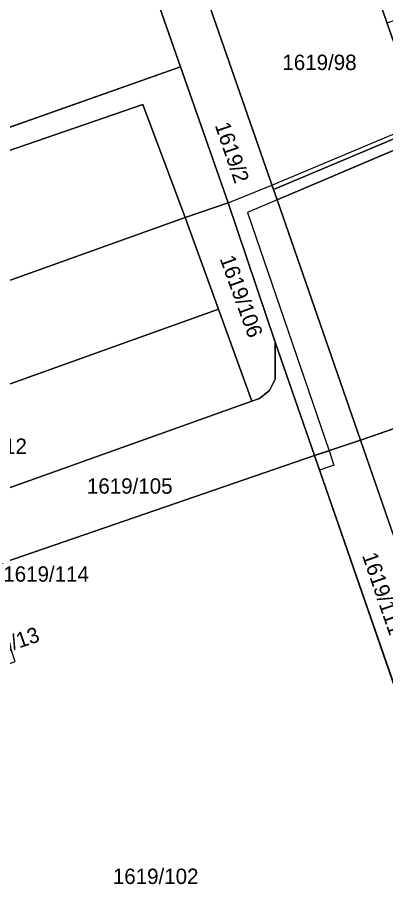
# Model space of a CAD drawing. Extents: x -263943 to -261149, y -1236934 to -1230686.
# Drawn here: x -262291.1 to -262243.2, y -1236658.9 to -1236543.6 of the extents above; entities that cross this region are included whole.
import ezdxf

# ---------------------------------------------------------------- set-up
doc = ezdxf.new("R2010")
doc.units = 0
for name, color, linetype in [('body_kn', 7, 'Continuous'), ('kladpar_druhypozemkov', 7, 'Continuous'), ('kladpar_hranice', 7, 'Continuous'), ('kladpar_parcelnecisla', 7, 'Continuous'), ('kladpar_plochy', 7, 'Continuous'), ('tarchy_linie', 7, 'Continuous')]:
    doc.layers.add(name, color=color, linetype=linetype)

msp = doc.modelspace()

# ---------------------------------------------------------------- linework, layer by layer
at = {"layer": 'body_kn'}
for p, q in [((-262269.92, -1236550.04), (-262269.92, -1236550.04)), ((-262274.84, -1236554.97), (-262274.84, -1236554.97)), ((-262258.01, -1236565.46), (-262258.01, -1236565.46)), ((-262257.81, -1236566.02), (-262257.81, -1236566.02)), ((-262257.34, -1236567.36), (-262257.34, -1236567.36)), ((-262257.34, -1236567.36), (-262257.34, -1236567.36)), ((-262263.72, -1236567.76), (-262263.72, -1236567.76)), ((-262269.3, -1236569.66), (-262269.3, -1236569.66)), ((-262269.3, -1236569.66), (-262269.3, -1236569.66)), ((-262261.19, -1236568.99), (-262261.19, -1236568.99)), ((-262264.96, -1236581.59), (-262264.96, -1236581.59)), ((-262257.57, -1236585.88), (-262257.57, -1236585.88)), ((-262257.57, -1236585.88), (-262257.57, -1236585.88)), ((-262257.59, -1236590.69), (-262257.59, -1236590.69)), ((-262258.34, -1236592.19), (-262258.34, -1236592.19)), ((-262260.61, -1236593.58), (-262260.61, -1236593.58)), ((-262259.64, -1236593.24), (-262259.64, -1236593.24)), ((-262246.47, -1236598.67), (-262246.47, -1236598.67)), ((-262252.46, -1236600.65), (-262252.46, -1236600.65)), ((-262252.46, -1236600.65), (-262252.46, -1236600.65)), ((-262250.56, -1236600.02), (-262250.56, -1236600.02)), ((-262249.92, -1236601.9), (-262249.92, -1236601.9)), ((-262251.8, -1236602.54), (-262251.8, -1236602.54))]:
    msp.add_line(p, q, dxfattribs=at)
at = {"layer": 'kladpar_druhypozemkov'}
for p, q in [((-262251.77, -1236547.65), (-262251.77, -1236547.65)), ((-262262.22, -1236560.9), (-262262.22, -1236560.9)), ((-262261.49, -1236578.92), (-262261.49, -1236578.92)), ((-262275.65, -1236603.25), (-262275.65, -1236603.25)), ((-262273.14, -1236653.84), (-262273.14, -1236653.84))]:
    msp.add_line(p, q, dxfattribs=at)
at = {"layer": 'kladpar_hranice'}
msp.add_line((-262233.69, -1236635.55), (-262246.47, -1236598.67), dxfattribs=at)
for points in [[(-262230.02, -1236555.77), (-262257.34, -1236567.36), (-262257.81, -1236566.02), (-262238.28, -1236557.8), (-262246.91, -1236533.15), (-262266.63, -1236540.66), (-262274.49, -1236517.93), (-262264.36, -1236514.17), (-262259.03, -1236529.23), (-262258.18, -1236528.97), (-262255.9, -1236535), (-262244.77, -1236531.11), (-262255.31, -1236501.76), (-262269.24, -1236506.91), (-262269.75, -1236505.39), (-262274.25, -1236507.16), (-262272.23, -1236512.85)], [(-262276.28, -1236512.78), (-262274.49, -1236517.93), (-262266.63, -1236540.66), (-262257.81, -1236566.02), (-262257.34, -1236567.36), (-262246.47, -1236598.67), (-262252.46, -1236600.65), (-262257.57, -1236585.88), (-262263.72, -1236567.76), (-262269.92, -1236550.04), (-262282.2, -1236514.93), (-262276.28, -1236512.78)], [(-262341.38, -1236564.93), (-262334.72, -1236546.45), (-262323.54, -1236524.07), (-262320.66, -1236525.46), (-262317.09, -1236525.94), (-262312.85, -1236525.76), (-262282.2, -1236514.93), (-262269.92, -1236550.04), (-262342.39, -1236575.65)], [(-262266.63, -1236540.66), (-262246.91, -1236533.15), (-262238.28, -1236557.8), (-262257.81, -1236566.02), (-262266.63, -1236540.66)], [(-262329, -1236621.16), (-262332.22, -1236618.36), (-262341.1, -1236593.68), (-262342.39, -1236575.65), (-262269.92, -1236550.04), (-262263.72, -1236567.76), (-262269.3, -1236569.66), (-262274.84, -1236554.97), (-262335.45, -1236575.82), (-262331.49, -1236586.9), (-262335.14, -1236588.17), (-262333.62, -1236592.69), (-262337.79, -1236594.19), (-262333.81, -1236606.25), (-262329.84, -1236618.28), (-262329, -1236621.16)], [(-262335.45, -1236575.82), (-262274.84, -1236554.97), (-262269.3, -1236569.66), (-262329.95, -1236591.38), (-262331.49, -1236586.9), (-262335.45, -1236575.82)], [(-262257.34, -1236567.36), (-262230.02, -1236555.77), (-262217.79, -1236588.72), (-262246.47, -1236598.67), (-262257.34, -1236567.36)], [(-262269.3, -1236569.66), (-262263.72, -1236567.76), (-262257.57, -1236585.88), (-262257.59, -1236590.69), (-262258.34, -1236592.19), (-262259.64, -1236593.24), (-262260.61, -1236593.58), (-262264.96, -1236581.59), (-262269.3, -1236569.66)], [(-262337.79, -1236594.19), (-262333.62, -1236592.69), (-262335.14, -1236588.17), (-262331.49, -1236586.9), (-262329.95, -1236591.38), (-262269.3, -1236569.66), (-262264.96, -1236581.59), (-262333.81, -1236606.25), (-262337.79, -1236594.19)], [(-262333.81, -1236606.25), (-262264.96, -1236581.59), (-262260.61, -1236593.58), (-262304.66, -1236609.3), (-262329.84, -1236618.28), (-262333.81, -1236606.25)], [(-262257.57, -1236585.88), (-262252.46, -1236600.65), (-262295.51, -1236615.45), (-262297.65, -1236616.18), (-262301.8, -1236617.61), (-262304.66, -1236609.3), (-262260.61, -1236593.58), (-262259.64, -1236593.24), (-262258.34, -1236592.19), (-262257.59, -1236590.69), (-262257.57, -1236585.88)], [(-262246.47, -1236598.67), (-262217.79, -1236588.72), (-262208.96, -1236612.5), (-262208.38, -1236614.1), (-262207.86, -1236615.54), (-262206.63, -1236618.96), (-262204.44, -1236625.03), (-262204.37, -1236625.22), (-262233.69, -1236635.55)], [(-262252.46, -1236600.65), (-262246.47, -1236598.67), (-262233.69, -1236635.55), (-262239.64, -1236637.61), (-262252.46, -1236600.65)], [(-262297.28, -1236712.24), (-262296.76, -1236709.02), (-262300.07, -1236700.2), (-262311.15, -1236670.01), (-262318.43, -1236650.08), (-262322.86, -1236637.95), (-262297.17, -1236629.58), (-262291.48, -1236627.47), (-262292.92, -1236623.06), (-262295.51, -1236615.45), (-262252.46, -1236600.65), (-262239.64, -1236637.61), (-262222.87, -1236685.93), (-262248.36, -1236695.07)]]:
    msp.add_lwpolyline(points, dxfattribs=at)
at = {"layer": 'kladpar_plochy'}
for p, q in [((-262282.2, -1236514.93), (-262269.92, -1236550.04)), ((-262269.92, -1236550.04), (-262342.39, -1236575.65)), ((-262246.47, -1236598.67), (-262217.79, -1236588.72)), ((-262233.69, -1236635.55), (-262246.47, -1236598.67)), ((-262295.51, -1236615.45), (-262252.46, -1236600.65)), ((-262252.46, -1236600.65), (-262239.64, -1236637.61))]:
    msp.add_line(p, q, dxfattribs=at)
for points in [[(-262276.28, -1236512.78), (-262274.49, -1236517.93), (-262266.63, -1236540.66), (-262257.81, -1236566.02), (-262257.34, -1236567.36), (-262246.47, -1236598.67), (-262252.46, -1236600.65), (-262257.57, -1236585.88), (-262263.72, -1236567.76), (-262269.92, -1236550.04), (-262282.2, -1236514.93)], [(-262266.63, -1236540.66), (-262246.91, -1236533.15), (-262238.28, -1236557.8), (-262257.81, -1236566.02)], [(-262329, -1236621.16), (-262332.22, -1236618.36), (-262341.1, -1236593.68), (-262342.39, -1236575.65), (-262269.92, -1236550.04), (-262263.72, -1236567.76), (-262269.3, -1236569.66), (-262274.84, -1236554.97), (-262335.45, -1236575.82), (-262331.49, -1236586.9), (-262335.14, -1236588.17), (-262333.62, -1236592.69), (-262337.79, -1236594.19), (-262333.81, -1236606.25), (-262329.84, -1236618.28)], [(-262335.45, -1236575.82), (-262274.84, -1236554.97), (-262269.3, -1236569.66), (-262329.95, -1236591.38), (-262331.49, -1236586.9)], [(-262257.34, -1236567.36), (-262230.02, -1236555.77), (-262217.79, -1236588.72), (-262246.47, -1236598.67)], [(-262269.3, -1236569.66), (-262263.72, -1236567.76), (-262257.57, -1236585.88), (-262257.59, -1236590.69), (-262258.34, -1236592.19), (-262259.64, -1236593.24), (-262260.61, -1236593.58), (-262264.96, -1236581.59)], [(-262337.79, -1236594.19), (-262333.62, -1236592.69), (-262335.14, -1236588.17), (-262331.49, -1236586.9), (-262329.95, -1236591.38), (-262269.3, -1236569.66), (-262264.96, -1236581.59), (-262333.81, -1236606.25)], [(-262333.81, -1236606.25), (-262264.96, -1236581.59), (-262260.61, -1236593.58), (-262304.66, -1236609.3), (-262329.84, -1236618.28)], [(-262257.57, -1236585.88), (-262252.46, -1236600.65), (-262295.51, -1236615.45), (-262297.65, -1236616.18), (-262301.8, -1236617.61), (-262304.66, -1236609.3), (-262260.61, -1236593.58), (-262259.64, -1236593.24), (-262258.34, -1236592.19), (-262257.59, -1236590.69)], [(-262252.46, -1236600.65), (-262246.47, -1236598.67), (-262233.69, -1236635.55), (-262239.64, -1236637.61)]]:
    msp.add_lwpolyline(points, close=True, dxfattribs=at)
msp.add_lwpolyline([(-262230.02, -1236555.77), (-262257.34, -1236567.36), (-262257.81, -1236566.02), (-262238.28, -1236557.8), (-262246.91, -1236533.15)], dxfattribs=at)
at = {"layer": 'tarchy_linie'}
for points in [[(-262243, -1236544.32), (-262239.15, -1236542.97), (-262236.28, -1236544.63), (-262252.89, -1236500.1), (-262268.97, -1236506.04), (-262269.67, -1236504.17), (-262251.72, -1236497.53), (-262235.96, -1236539.77), (-262231.98, -1236550.5), (-262235.25, -1236557.99), (-262257.34, -1236567.36), (-262257.81, -1236566.02), (-262238.28, -1236557.8), (-262238.48, -1236557.24), (-262243, -1236544.32)], [(-262238.28, -1236557.8), (-262257.81, -1236566.02), (-262258.01, -1236565.46), (-262238.48, -1236557.24), (-262238.28, -1236557.8)], [(-262257.34, -1236567.36), (-262261.19, -1236568.99), (-262250.56, -1236600.02), (-262252.46, -1236600.65), (-262257.57, -1236585.88), (-262263.72, -1236567.76), (-262258.01, -1236565.46), (-262257.81, -1236566.02), (-262257.34, -1236567.36)], [(-262252.46, -1236600.65), (-262250.56, -1236600.02), (-262249.92, -1236601.9), (-262251.8, -1236602.54), (-262252.46, -1236600.65)]]:
    msp.add_lwpolyline(points, dxfattribs=at)

# ---------------------------------------------------------------- texts
at = {"layer": 'kladpar_parcelnecisla'}
for s, p in [('1619/98', (-262256.64, -1236550.46)), ('1619/112', (-262301.09, -1236600.44)), ('1619/105', (-262282.11, -1236605.62)), ('1619/114', (-262293.01, -1236617.08)), ('1619/102', (-262278.73, -1236656.44))]:
    msp.add_text(s, height=2, dxfattribs=at).set_placement(p)
for s, rotation, p in [('1619/2', 289, (-262265.47, -1236557.64)), ('1619/106', 290, (-262264.83, -1236575.01)), ('1619/111', 289, (-262246.28, -1236613.66)), ('1619/13', 19, (-262297.25, -1236627.94))]:
    msp.add_text(s, height=2, rotation=rotation, dxfattribs=at).set_placement(p)

doc.saveas('drawing.dxf')
